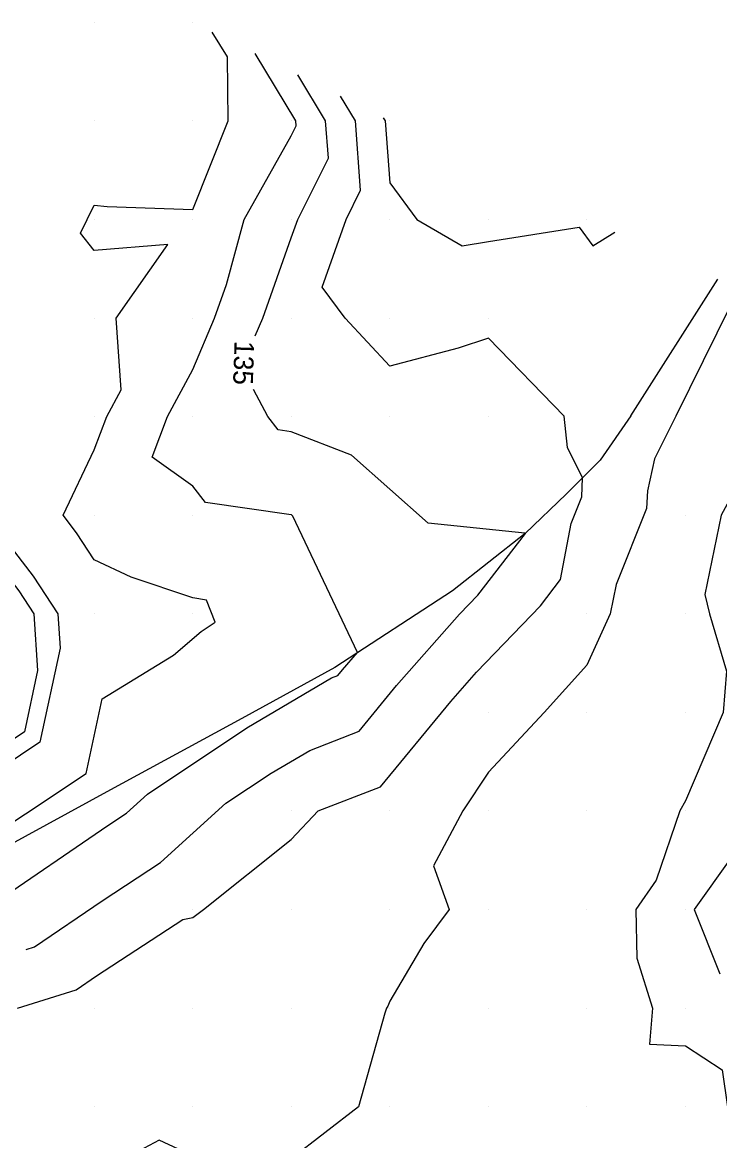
# Model space of a CAD drawing. Extents: x 2354170 to 2357230, y 866100 to 868290.
# Drawn here: x 2355122.7 to 2355193.4, y 867666.6 to 867780 of the extents above; entities that cross this region are included whole.
import ezdxf

# ---------------------------------------------------------------- set-up
doc = ezdxf.new("R2010")
doc.units = 0
for name, color, linetype in [('Default', 7, 'Continuous'), ('DTM Contours Major', 7, 'Continuous'), ('DTM Contours Major Text', 7, 'Continuous'), ('DTM Contours Minor', 7, 'Continuous'), ('Exist DTM QL2 LIDAR Elevation Point', 7, 'Continuous'), ('PH Exist DTM Breakline', 7, 'Continuous')]:
    doc.layers.add(name, color=color, linetype=linetype)

msp = doc.modelspace()

# ---------------------------------------------------------------- linework, layer by layer
at = {"layer": 'Default'}
for points in [[(2355116.82, 867695.64), (2355129.16, 867703.83), (2355130.77, 867711.38), (2355138.02, 867715.84), (2355140.82, 867718.22), (2355142.24, 867719.16), (2355141.36, 867721.41), (2355139.97, 867721.65), (2355133.71, 867723.75), (2355129.97, 867725.5), (2355128.19, 867728.23), (2355126.81, 867730.02), (2355129.97, 867736.64), (2355131.25, 867740.02), (2355132.71, 867742.75), (2355132.2, 867750.02), (2355137.43, 867757.47), (2355129.97, 867756.86), (2355128.6, 867758.65), (2355129.27, 867760.02), (2355129.97, 867761.47), (2355131.3, 867761.34), (2355139.97, 867761.03), (2355143.57, 867770.02), (2355143.49, 867776.51), (2355141.96, 867779.02)], [(2355119.66, 867690.57), (2355131.35, 867698.55), (2355133.26, 867699.79), (2355135.39, 867701.73), (2355145.47, 867708.44), (2355154.06, 867713.53), (2355154.68, 867713.77), (2355155.16, 867714.35), (2355156.69, 867716.08), (2355150.14, 867729.94), (2355150.01, 867730.06), (2355149.97, 867730.07), (2355141.26, 867731.3), (2355139.97, 867732.97), (2355135.86, 867735.9), (2355137.41, 867740.02), (2355139.97, 867744.82), (2355142.18, 867750.02), (2355143.4, 867753.44), (2355145.2, 867760.02), (2355149.97, 867768.52), (2355150.47, 867769.52), (2355150.43, 867770.02), (2355146.3, 867776.86)], [(2355146.32, 867748.21), (2355147.09, 867750.02), (2355149.97, 867758.15), (2355150.64, 867760.02), (2355153.74, 867766.26), (2355153.46, 867770.02), (2355150.63, 867774.69)], [(2355122.18, 867680.02), (2355128.16, 867681.88), (2355130.22, 867683.28), (2355138.96, 867689.01), (2355139.97, 867689.22), (2355141.05, 867690.02), (2355149.97, 867697.11), (2355152.69, 867700.02), (2355159.03, 867702.48), (2355166.16, 867711.13), (2355168.78, 867714.09), (2355175.25, 867720.83), (2355177.3, 867723.5), (2355178.38, 867729.19), (2355179.45, 867731.88), (2355179.54, 867733.83), (2355178, 867736.9), (2355177.68, 867740.06), (2355169.97, 867747.98), (2355166.91, 867746.96), (2355159.97, 867745.15), (2355155.45, 867750.02), (2355153.09, 867753.14), (2355155.53, 867760.02), (2355157, 867762.99), (2355156.48, 867770.02), (2355154.97, 867772.52)], [(2355159.31, 867770.35), (2355159.51, 867770.02), (2355159.97, 867763.73), (2355162.71, 867760.02), (2355167.3, 867757.34), (2355169.97, 867757.79), (2355179.2, 867759.24), (2355180.57, 867757.36), (2355182.8, 867758.73)], [(2355194.53, 867751.3), (2355188.99, 867740.07), (2355186.83, 867735.73), (2355186.11, 867732.51), (2355186.03, 867730.72), (2355182.95, 867722.99), (2355182.32, 867720.02), (2355179.97, 867714.82), (2355175.65, 867710.02), (2355169.97, 867703.94), (2355167.37, 867700.02), (2355164.41, 867694.46), (2355165.99, 867690.02), (2355163.41, 867686.59), (2355159.97, 867680.73), (2355159.78, 867680.22), (2355159.65, 867680.02), (2355159.47, 867679.52), (2355156.78, 867670.02), (2355149.97, 867664.73)], [(2355204.07, 867748.32), (2355201.72, 867746.9), (2355199.48, 867741.05), (2355198.97, 867740.02), (2355197.97, 867738.02), (2355193.6, 867730.02), (2355191.93, 867721.98), (2355192.42, 867720.02), (2355194.14, 867714.19), (2355193.8, 867710.02), (2355189.97, 867701.04), (2355189.4, 867700.02), (2355186.99, 867693), (2355184.95, 867690.02), (2355185.04, 867685.08), (2355186.61, 867680.02), (2355186.31, 867676.35), (2355189.97, 867676.2), (2355193.71, 867673.76), (2355194.23, 867670.02), (2355195.2, 867665.25), (2355197.4, 867660.4)], [(2355080.63, 867732.58), (2355089.37, 867740.02), (2355089.97, 867740.88), (2355097.84, 867740.02), (2355099.97, 867739.81), (2355100.28, 867740.02), (2355109.97, 867745.8), (2355114.17, 867744.21), (2355113.84, 867740.02), (2355111.63, 867731.67), (2355115.01, 867730.02), (2355118.37, 867728.41), (2355119.97, 867728.79), (2355123.78, 867723.83), (2355126.28, 867720.02), (2355126.51, 867716.55), (2355124.46, 867706.99), (2355118.43, 867702.99), (2355113.28, 867701.75), (2355110.92, 867700.44)], [(2355123.07, 867685.96), (2355123.91, 867686.22), (2355130.79, 867690.91), (2355136.7, 867694.78), (2355143.33, 867700.8), (2355147.92, 867703.85), (2355151.84, 867706.17), (2355156.86, 867708.13), (2355160.66, 867712.74), (2355167.04, 867719.97), (2355168.91, 867721.91), (2355173.73, 867728.16), (2355173.73, 867728.18), (2355173.7, 867728.24), (2355173.67, 867728.21), (2355163.87, 867729.2), (2355156.08, 867736.13), (2355149.97, 867738.49), (2355148.63, 867738.68), (2355147.6, 867740.02), (2355146.14, 867742.78)], [(2355139.97, 867665.05), (2355136.57, 867666.61), (2355129.97, 867663.11)]]:
    msp.add_lwpolyline(points, dxfattribs=at)
at = {"layer": 'DTM Contours Major'}
for points in [[(2355146.32, 867748.21), (2355147.09, 867750.02), (2355149.97, 867758.15), (2355150.64, 867760.02), (2355153.74, 867766.26), (2355153.46, 867770.02), (2355150.63, 867774.69)], [(2355123.07, 867685.96), (2355123.91, 867686.22), (2355130.79, 867690.91), (2355136.7, 867694.78), (2355143.33, 867700.8), (2355147.92, 867703.85), (2355151.84, 867706.17), (2355156.86, 867708.13), (2355160.66, 867712.74), (2355167.04, 867719.97), (2355168.91, 867721.91), (2355173.73, 867728.16), (2355173.73, 867728.18), (2355173.7, 867728.24), (2355173.67, 867728.21), (2355163.87, 867729.2), (2355156.08, 867736.13), (2355149.97, 867738.49), (2355148.63, 867738.68), (2355147.6, 867740.02), (2355146.14, 867742.78)]]:
    msp.add_lwpolyline(points, dxfattribs=at)
at = {"layer": 'DTM Contours Minor'}
for points in [[(2355098.16, 867734.29), (2355099.97, 867734.11), (2355108.52, 867740.02), (2355109.97, 867740.88), (2355110.6, 867740.65), (2355110.55, 867740.02), (2355109.97, 867737.84), (2355105.3, 867730.02), (2355109.97, 867725.91), (2355113.96, 867724), (2355119.97, 867725.41), (2355122.32, 867722.36), (2355123.85, 867720.02), (2355124.23, 867714.27), (2355122.9, 867708.05), (2355118.97, 867705.44), (2355112.43, 867703.87), (2355108.7, 867701.79), (2355100.8, 867701.65), (2355103.53, 867692.22), (2355099.76, 867690.74), (2355091.76, 867696.5)], [(2355194.65, 867695.34), (2355190.85, 867690.02), (2355193.46, 867683.51)]]:
    msp.add_lwpolyline(points, dxfattribs=at)
at = {"layer": 'Exist DTM QL2 LIDAR Elevation Point'}
for p, q in [((2355129.97, 867780.02), (2355129.97, 867780.02)), ((2355139.97, 867780.02), (2355139.97, 867780.02)), ((2355129.97, 867770.02), (2355129.97, 867770.02)), ((2355139.97, 867770.02), (2355139.97, 867770.02)), ((2355149.97, 867770.02), (2355149.97, 867770.02)), ((2355159.97, 867770.02), (2355159.97, 867770.02)), ((2355129.97, 867760.02), (2355129.97, 867760.02)), ((2355139.97, 867760.02), (2355139.97, 867760.02)), ((2355149.97, 867760.02), (2355149.97, 867760.02)), ((2355159.97, 867760.02), (2355159.97, 867760.02)), ((2355169.97, 867760.02), (2355169.97, 867760.02)), ((2355179.97, 867760.02), (2355179.97, 867760.02)), ((2355129.97, 867750.02), (2355129.97, 867750.02)), ((2355139.97, 867750.02), (2355139.97, 867750.02)), ((2355149.97, 867750.02), (2355149.97, 867750.02)), ((2355159.97, 867750.02), (2355159.97, 867750.02)), ((2355169.97, 867750.02), (2355169.97, 867750.02)), ((2355129.97, 867740.02), (2355129.97, 867740.02)), ((2355139.97, 867740.02), (2355139.97, 867740.02)), ((2355149.97, 867740.02), (2355149.97, 867740.02)), ((2355159.97, 867740.02), (2355159.97, 867740.02)), ((2355169.97, 867740.02), (2355169.97, 867740.02)), ((2355129.97, 867730.02), (2355129.97, 867730.02)), ((2355139.97, 867730.02), (2355139.97, 867730.02)), ((2355149.97, 867730.02), (2355149.97, 867730.02)), ((2355189.97, 867730.02), (2355189.97, 867730.02)), ((2355129.97, 867720.02), (2355129.97, 867720.02)), ((2355139.97, 867720.02), (2355139.97, 867720.02)), ((2355179.97, 867720.02), (2355179.97, 867720.02)), ((2355189.97, 867720.02), (2355189.97, 867720.02)), ((2355169.97, 867710.02), (2355169.97, 867710.02)), ((2355179.97, 867710.02), (2355179.97, 867710.02)), ((2355189.97, 867710.02), (2355189.97, 867710.02)), ((2355149.97, 867700.02), (2355149.97, 867700.02)), ((2355159.97, 867700.02), (2355159.97, 867700.02)), ((2355169.97, 867700.02), (2355169.97, 867700.02)), ((2355179.97, 867700.02), (2355179.97, 867700.02)), ((2355189.97, 867700.02), (2355189.97, 867700.02)), ((2355139.97, 867690.02), (2355139.97, 867690.02)), ((2355149.97, 867690.02), (2355149.97, 867690.02)), ((2355159.97, 867690.02), (2355159.97, 867690.02)), ((2355169.97, 867690.02), (2355169.97, 867690.02)), ((2355179.97, 867690.02), (2355179.97, 867690.02)), ((2355189.97, 867690.02), (2355189.97, 867690.02)), ((2355129.97, 867680.02), (2355129.97, 867680.02)), ((2355139.97, 867680.02), (2355139.97, 867680.02)), ((2355149.97, 867680.02), (2355149.97, 867680.02)), ((2355159.97, 867680.02), (2355159.97, 867680.02)), ((2355169.97, 867680.02), (2355169.97, 867680.02)), ((2355179.97, 867680.02), (2355179.97, 867680.02)), ((2355189.97, 867680.02), (2355189.97, 867680.02)), ((2355129.97, 867670.02), (2355129.97, 867670.02)), ((2355139.97, 867670.02), (2355139.97, 867670.02)), ((2355149.97, 867670.02), (2355149.97, 867670.02)), ((2355159.97, 867670.02), (2355159.97, 867670.02)), ((2355169.97, 867670.02), (2355169.97, 867670.02)), ((2355179.97, 867670.02), (2355179.97, 867670.02)), ((2355189.97, 867670.02), (2355189.97, 867670.02))]:
    msp.add_line(p, q, dxfattribs=at)
at = {"layer": 'PH Exist DTM Breakline'}
msp.add_line((2355184.42, 867740.1), (2355193.24, 867753.98), dxfattribs=at)
msp.add_lwpolyline([(2355184.42, 867740.1), (2355181.32, 867735.6), (2355177.86, 867732.16), (2355173.72, 867728.17), (2355166.34, 867722.35), (2355154.38, 867714.57), (2355144.95, 867709.41), (2355131.62, 867702.17), (2355116.43, 867693.87), (2355106.7, 867688.79), (2355101.56, 867686.71), (2355095.99, 867685.77), (2355089.79, 867685.43), (2355083.17, 867686.49)], dxfattribs=at)

# ---------------------------------------------------------------- texts
at = {"layer": 'Default'}
msp.add_text('135', height=2, rotation=268.0682, dxfattribs=at).set_placement((2355144.22, 867747.73))
at = {"layer": 'DTM Contours Major Text'}
msp.add_text('135', height=2, rotation=268.0682, dxfattribs=at).set_placement((2355144.22, 867747.73))

doc.saveas('drawing.dxf')
